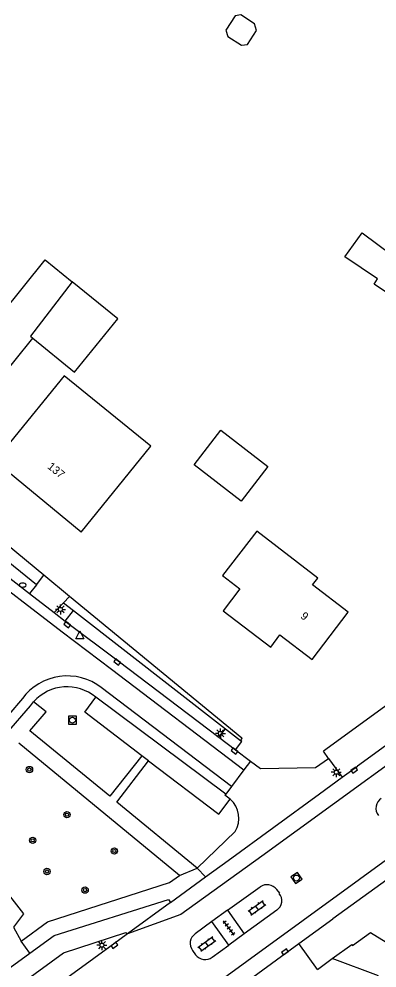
# Model space of a CAD drawing. Extents: x 131000 to 133013, y 393000 to 396501.
# Drawn here: x 131456.4 to 131501.1, y 396315.4 to 396434 of the extents above; entities that cross this region are included whole.
import ezdxf

# ---------------------------------------------------------------- set-up
doc = ezdxf.new("R2010")
doc.units = 0
for name, color, linetype in [('gg-afsc-erfafscheiding', 7, 'Continuous'), ('gg-anno-huisnummerreeks BGT', 7, 'Continuous'), ('gg-bbg-gedigitaliseerde bebouwing', 7, 'Continuous'), ('gg-bbg-gedigitaliseerde bijgebouw', 7, 'Continuous'), ('gg-bbg-hoofdgebouw', 7, 'Continuous'), ('gg-bbg-tussenscheiding', 7, 'Continuous'), ('gg-knt-verharding', 7, 'Continuous'), ('gg-knt-verharding nz', 7, 'Continuous'), ('gt-grn-groengrens', 7, 'Continuous'), ('gt-grn-weggrens', 7, 'Continuous'), ('gt-symb-boom', 7, 'Continuous'), ('gt-symb-brandkraan', 7, 'Continuous'), ('gt-symb-klinker verharding', 7, 'Continuous'), ('gt-symb-kolk', 7, 'Continuous'), ('gt-symb-lichtmast', 7, 'Continuous'), ('gt-symb-rioolschacht', 7, 'Continuous'), ('gt-symb-tegel verharding', 7, 'Continuous'), ('gt-symb-waterafsluiter', 7, 'Continuous')]:
    doc.layers.add(name, color=color, linetype=linetype)

# ---------------------------------------------------------------- blocks, each defined once
blk = doc.blocks.new('gt0-LMAST')
at = {"layer": 'gt-symb-lichtmast'}
for p, q in [((-0.18, 0.17), (-0.45, 0.44)), ((-0.01, 0.25), (-0.01, 0.62)), ((0.17, 0.17), (0.44, 0.44)), ((-0.26, 0), (-0.63, 0)), ((-0.18, -0.18), (-0.45, -0.45)), ((-0.01, -0.25), (-0.01, -0.63)), ((0.44, -0.45), (0.17, -0.18)), ((0.24, 0), (0.62, 0))]:
    blk.add_line(p, q, dxfattribs=at)
blk.add_circle((-0.01, 0), 0.25, dxfattribs=at)
blk = doc.blocks.new('gt0-KOLK')
at = {"layer": 'gt-symb-kolk'}
blk.add_lwpolyline([(0, 0), (0.37, 0), (0.37, 0.4), (-0.38, 0.4), (-0.38, 0), (0, 0)], dxfattribs=at)
blk = doc.blocks.new('gt0-TEG1')
at = {"layer": 'gt-symb-tegel verharding'}
for p, q in [((-1.12, 0), (1.12, 0)), ((-0.9, -0.25), (-0.9, 0.25)), ((-0.45, -0.25), (-0.45, 0.25)), ((0, -0.25), (0, 0.25)), ((0.45, -0.25), (0.45, 0.25)), ((0.9, -0.25), (0.9, 0.25))]:
    blk.add_line(p, q, dxfattribs=at)
blk = doc.blocks.new('gt0-KL1')
at = {"layer": 'gt-symb-klinker verharding'}
for p, q in [((-1.15, 0.3), (1.15, 0.3)), ((-1, -0.3), (-1, 0.3)), ((-0.5, 0.3), (-0.5, 0.45)), ((0, -0.3), (0, 0.3)), ((0.5, 0.3), (0.5, 0.45)), ((1, -0.3), (1, 0.3)), ((-1.15, -0.3), (1.15, -0.3)), ((-0.5, -0.45), (-0.5, -0.3)), ((0.5, -0.45), (0.5, -0.3))]:
    blk.add_line(p, q, dxfattribs=at)
blk = doc.blocks.new('gt0-RS')
at = {"layer": 'gt-symb-rioolschacht'}
blk.add_lwpolyline([(-0.5, -0.5), (0.5, -0.5), (0.5, 0.5), (-0.5, 0.5)], close=True, dxfattribs=at)
blk.add_circle((0, 0), 0.375, dxfattribs=at)
blk = doc.blocks.new('gt0-BOOM')
at = {"layer": 'gt-symb-boom'}
for radius in [0.4, 0.2]:
    blk.add_circle((0, 0), radius, dxfattribs=at)
blk = doc.blocks.new('gt0-BR')
at = {"layer": 'gt-symb-brandkraan'}
for centre, radius, start, end in [((-0.24, 0), 0.206, 107.5669, 252.4331), ((0.6, -2.66), 3, 106.892, 107.5669), ((0, -0.69), 0.938, 73.108, 106.892), ((-0.6, -2.66), 3, 72.4331, 73.108), ((0.24, 0), 0.206, 287.567, 72.4331), ((0.6, 2.66), 3, 252.4331, 253.108), ((0, 0.69), 0.938, 253.108, 286.8921), ((-0.6, 2.66), 3, 286.8921, 287.567)]:
    blk.add_arc(centre, radius, start, end, dxfattribs=at)
blk = doc.blocks.new('gt0-WAFSL')
at = {"layer": 'gt-symb-waterafsluiter'}
for p, q in [((-0.5, -0.33), (0, 0.67)), ((0, 0.67), (0.5, -0.33)), ((0.5, -0.33), (-0.5, -0.33))]:
    blk.add_line(p, q, dxfattribs=at)

msp = doc.modelspace()

# ---------------------------------------------------------------- linework, layer by layer
at = {"layer": 'gg-afsc-erfafscheiding'}
for p, q in [((131459.47, 396364.46), (131448.8, 396373.25)), ((131462.68, 396361.82), (131459.47, 396364.46)), ((131484.21, 396344.09), (131462.68, 396361.82)), ((131484.25, 396344.06), (131484.21, 396344.09))]:
    msp.add_line(p, q, dxfattribs=at)
at = {"layer": 'gg-bbg-gedigitaliseerde bebouwing'}
msp.add_line((131450.69, 396384.92), (131458.1, 396394.06), dxfattribs=at)
for points in [[(131451.28, 396393.55), (131459.63, 396403.85), (131463.01, 396401.12)], [(131464.11, 396369.84), (131472.82, 396380.58), (131461.98, 396389.37), (131455.3, 396381.12)]]:
    msp.add_lwpolyline(points, dxfattribs=at)
at = {"layer": 'gg-bbg-gedigitaliseerde bijgebouw'}
for points in [[(131484.06, 396434.45), (131483.35, 396434.35), (131482.2, 396432.57), (131482.44, 396431.77), (131484.15, 396430.67), (131484.91, 396430.78), (131486.03, 396432.52), (131485.78, 396433.35), (131484.06, 396434.45)], [(131497.06, 396404.23), (131499.24, 396407.23), (131514.05, 396396.21), (131510.82, 396391.42), (131504.85, 396395.45), (131506.05, 396397.23), (131500.71, 396400.83), (131501.15, 396401.47), (131497.06, 396404.23)], [(131458.1, 396394.06), (131463.3, 396389.84), (131468.7, 396396.5), (131463.01, 396401.12)], [(131478.23, 396378.27), (131481.58, 396382.59), (131487.44, 396378.06), (131484.09, 396373.73), (131478.23, 396378.27)]]:
    msp.add_lwpolyline(points, dxfattribs=at)
at = {"layer": 'gg-bbg-hoofdgebouw'}
for points in [[(131464.11, 396369.84), (131453.33, 396378.72), (131455.3, 396381.12)], [(131486.05, 396369.98), (131481.79, 396364.41), (131483.94, 396362.77), (131481.84, 396360.02), (131487.8, 396355.49), (131488.95, 396357), (131492.97, 396353.94), (131497.48, 396359.86), (131493.03, 396363.26), (131493.67, 396364.1), (131486.05, 396369.98)]]:
    msp.add_lwpolyline(points, dxfattribs=at)
at = {"layer": 'gg-bbg-tussenscheiding'}
msp.add_lwpolyline([(131463.01, 396401.12), (131457.79, 396394.31), (131458.1, 396394.06)], dxfattribs=at)
at = {"layer": 'gg-knt-verharding'}
for p, q in [((131458.53, 396363.26), (131459.47, 396364.46)), ((131458.53, 396363.26), (131457.68, 396362.17)), ((131457.68, 396362.17), (131460.73, 396359.81)), ((131461.9, 396361.02), (131462.68, 396361.82)), ((131460.73, 396359.81), (131461.9, 396361.02)), ((131460.73, 396359.81), (131462.14, 396358.72)), ((131481.33, 396344.22), (131483.38, 396342.66)), ((131476.41, 396326.96), (131456.34, 396343.46)), ((131483.38, 396342.66), (131485.26, 396341.24)), ((131495.02, 396341.58), (131494.38, 396342.46)), ((131484.43, 396340.15), (131482.9, 396338.08)), ((131485.26, 396341.24), (131484.43, 396340.15)), ((131496.74, 396339.22), (131498.66, 396340.62)), ((131493.89, 396337.14), (131496.74, 396339.22)), ((131482.9, 396338.08), (131482.18, 396337.1)), ((131482.48, 396328.82), (131493.89, 396337.14)), ((131483.35, 396332.45), (131478.6, 396327.88)), ((131479.67, 396326.77), (131482.48, 396328.82)), ((131504.5, 396328), (131495.56, 396321.53)), ((131475.3, 396323.58), (131479.67, 396326.77)), ((131482.42, 396322.6), (131486.48, 396325.53)), ((131488.54, 396325.18), (131488.88, 396324.72)), ((131482.42, 396322.6), (131480.45, 396321.19)), ((131482.42, 396322.6), (131484.5, 396319.65)), ((131488.55, 396322.63), (131484.5, 396319.65)), ((131480.45, 396321.19), (131478.38, 396319.65)), ((131482.58, 396318.26), (131480.45, 396321.19)), ((131491.3, 396318.43), (131495.56, 396321.53)), ((131469.89, 396319.65), (131468.16, 396318.38)), ((131484.5, 396319.65), (131482.58, 396318.26)), ((131443.88, 396283.91), (131491.3, 396318.43)), ((131468.16, 396318.38), (131451.36, 396306.18)), ((131457.72, 396317.23), (131456.62, 396318.76)), ((131478.05, 396317.59), (131478.41, 396317.04)), ((131480.5, 396316.74), (131482.58, 396318.26)), ((131493.64, 396315.22), (131491.3, 396318.43)), ((131495.48, 396316.58), (131497.92, 396318.33)), ((131501.27, 396314.43), (131495.48, 396316.58))]:
    msp.add_line(p, q, dxfattribs=at)
for points in [[(131541.36, 396376.73), (131534.43, 396371.74), (131534.49, 396371.64), (131494.38, 396342.46)], [(131545.21, 396374.66), (131538.53, 396369.58), (131498.66, 396340.62)], [(131446.81, 396370.66), (131451.53, 396366.93), (131457.68, 396362.17)], [(131462.14, 396358.72), (131468.73, 396353.78), (131481.33, 396344.22)], [(131454.85, 396344.74), (131457.8, 396348.15), (131458.18, 396348.64)], [(131471.68, 396341.9), (131467.69, 396336.84), (131457.73, 396345), (131459.76, 396347.39), (131458.18, 396348.64)], [(131471.68, 396341.9), (131464.57, 396347.34), (131465.96, 396349.21)], [(131485.26, 396341.24), (131486.51, 396340.31), (131493.39, 396340.44), (131495.02, 396341.58)], [(131478.6, 396327.88), (131468.59, 396336.12), (131472.53, 396341.25)], [(131472.53, 396341.25), (131481.32, 396334.59), (131482.73, 396336.47)], [(131482.73, 396336.47), (131482.08, 396336.96), (131482.18, 396337.1)], [(131456.62, 396318.76), (131459.92, 396321.17), (131475.15, 396326.07)], [(131475.15, 396326.07), (131476.41, 396326.96), (131476.41, 396326.96)], [(131457.72, 396317.23), (131460.75, 396319.45), (131475.04, 396323.95), (131475.3, 396323.58)], [(131449.7, 396308.41), (131461.9, 396317.3), (131469.7, 396319.83), (131469.89, 396319.65)], [(131497.92, 396318.33), (131498.01, 396318.21), (131500.25, 396319.83), (131503.32, 396317.94)], [(131408.43, 396282.65), (131432.46, 396298.87), (131457.72, 396317.23)]]:
    msp.add_lwpolyline(points, dxfattribs=at)
for centre, radius, start, end in [((131462.37, 396344.92), 5.6, 50.0653, 138.4123), ((131502.37, 396335.36), 1.43, 122.066, 219.3263), ((131480.74, 396334.11), 3.09, 327.5044, 49.7717), ((131487.33, 396324.28), 1.51, 36.4752, 124.2396), ((131487.77, 396323.82), 1.42, 303.0575, 38.9973), ((131479.15, 396318.47), 1.41, 123.2306, 218.5672), ((131479.61, 396317.94), 1.5, 217.0952, 306.5679)]:
    msp.add_arc(centre, radius, start, end, dxfattribs=at)
at = {"layer": 'gg-knt-verharding nz'}
for p, q in [((131482.9, 396338.08), (131466.63, 396350.42)), ((131456.79, 396349.05), (131455.08, 396347.04)), ((131482.18, 396337.1), (131465.96, 396349.21)), ((131472.53, 396341.25), (131471.68, 396341.9))]:
    msp.add_line(p, q, dxfattribs=at)
for points in [[(131301.76, 396500), (131345.21, 396458.99), (131379.3, 396427.33), (131403.29, 396405.14), (131411.5, 396397.83), (131421.86, 396388.99), (131431.66, 396380.98), (131441.91, 396372.8), (131450.67, 396365.87), (131461.74, 396357.4), (131467.91, 396352.72), (131484.43, 396340.15)], [(131513.65, 396348.92), (131486.7, 396329.38), (131476.58, 396322.06), (131469.89, 396319.65)], [(131414.54, 396263.83), (131418.58, 396267.99), (131429.41, 396275.93), (131519.54, 396341.51)]]:
    msp.add_lwpolyline(points, dxfattribs=at)
msp.add_arc((131462.38, 396344.94), 6.94, 52.2064, 143.6967, dxfattribs=at)
at = {"layer": 'gt-grn-groengrens'}
for p, q in [((131458.53, 396363.26), (131447.82, 396371.97)), ((131461.9, 396361.02), (131463.16, 396360.04)), ((131462.14, 396358.72), (131463.16, 396360.04)), ((131463.16, 396360.04), (131482.15, 396345.28)), ((131481.33, 396344.22), (131482.15, 396345.28)), ((131482.15, 396345.28), (131484.04, 396343.81)), ((131484.04, 396343.81), (131484.25, 396344.06))]:
    msp.add_line(p, q, dxfattribs=at)
for points in [[(131483.38, 396342.66), (131484.19, 396343.7), (131484.04, 396343.81)], [(131453.52, 396326.5), (131456.93, 396322.16), (131455.65, 396320.48), (131456.62, 396318.76)]]:
    msp.add_lwpolyline(points, dxfattribs=at)
at = {"layer": 'gt-grn-weggrens'}
for p, q in [((131495.02, 396341.58), (131496.74, 396339.22)), ((131476.41, 396326.96), (131478.6, 396327.88)), ((131478.6, 396327.88), (131479.67, 396326.77)), ((131475.3, 396323.58), (131469.89, 396319.65)), ((131493.64, 396315.22), (131495.48, 396316.58))]:
    msp.add_line(p, q, dxfattribs=at)

# ---------------------------------------------------------------- block references
at = {"layer": 'gt-symb-boom'}
for p in [(131457.66, 396340.18), (131462.35, 396334.55), (131458.07, 396331.34), (131468.27, 396330), (131459.85, 396327.44), (131464.61, 396325.12)]:
    msp.add_blockref('gt0-BOOM', p, dxfattribs=at)
at = {"layer": 'gt-symb-brandkraan'}
msp.add_blockref('gt0-BR', (131456.82, 396363.23), dxfattribs=at)
at = {"layer": 'gt-symb-klinker verharding'}
for p, rotation in [((131486.08, 396322.91), 35.804105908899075), ((131479.82, 396318.39), 35.80410590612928)]:
    msp.add_blockref('gt0-KL1', p, dxfattribs=dict(at, rotation=rotation))
at = {"layer": 'gt-symb-kolk'}
for p, rotation in [((131462.49, 396358.45), 142.2375509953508), ((131468.73, 396353.78), 143.22855970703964), ((131483.38, 396342.66), 142.7960058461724), ((131498.11, 396340.26), -143.8631550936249), ((131468.16, 396318.38), -143.86315509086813), ((131489.7, 396317.24), 36.07899332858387)]:
    msp.add_blockref('gt0-KOLK', p, dxfattribs=dict(at, rotation=rotation))
at = {"layer": 'gt-symb-lichtmast'}
for p in [(131461.54, 396360.19), (131481.52, 396344.7), (131496, 396339.84), (131466.72, 396318.24)]:
    msp.add_blockref('gt0-LMAST', p, dxfattribs=at)
at = {"layer": 'gt-symb-rioolschacht'}
msp.add_blockref('gt0-RS', (131463.02, 396346.35), dxfattribs=at)
at = {"layer": 'gt-symb-rioolschacht', "rotation": 33.292848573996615}
msp.add_blockref('gt0-RS', (131491.02, 396326.62), dxfattribs=at)
at = {"layer": 'gt-symb-tegel verharding', "rotation": 125.80410590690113}
msp.add_blockref('gt0-TEG1', (131482.57, 396320.38), dxfattribs=at)
at = {"layer": 'gt-symb-waterafsluiter'}
msp.add_blockref('gt0-WAFSL', (131463.95, 396356.85), dxfattribs=at)

# ---------------------------------------------------------------- texts
at = {"layer": 'gg-anno-huisnummerreeks BGT'}
for s, rotation, p in [('137', 320.5, (131459.83, 396377.9)), ('9', 322.7, (131491.44, 396359.18))]:
    msp.add_text(s, height=1, rotation=rotation, dxfattribs=at).set_placement(p)

doc.saveas('drawing.dxf')
